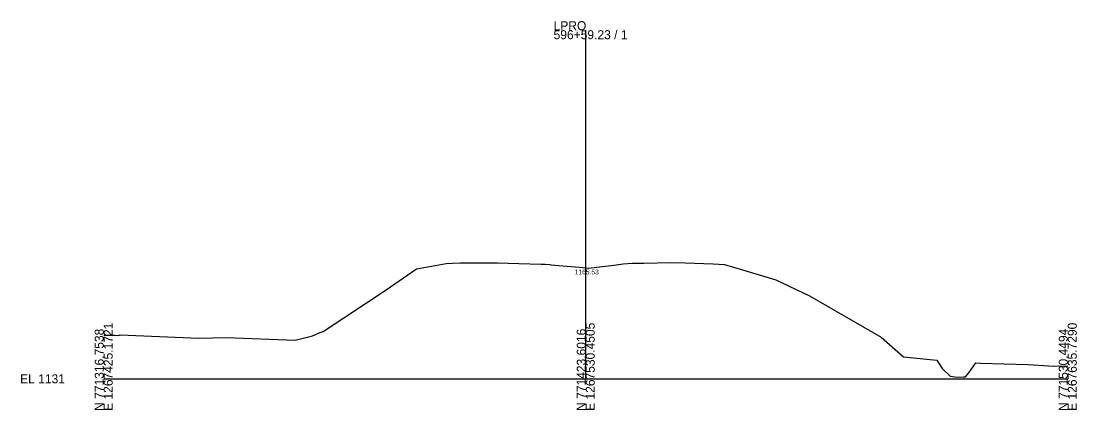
# Model space of a CAD drawing. Extents: x -3833 to 1267678, y -522 to 773248.
# Drawn here: x 4274.3 to 4602.8, y -9.7 to 111.5 of the extents above; entities that cross this region are included whole.
import ezdxf

# ---------------------------------------------------------------- set-up
doc = ezdxf.new("R2010")
doc.units = 0
for name, color, linetype in [('Exist Cross Section Cell', 7, 'Continuous'), ('Exist XS Center Line Elevation Label', 7, 'Continuous'), ('Exist XS Ground Line', 7, 'Continuous')]:
    doc.layers.add(name, color=color, linetype=linetype)

msp = doc.modelspace()

# ---------------------------------------------------------------- linework, layer by layer
at = {"layer": 'Exist Cross Section Cell'}
for p, q in [((4450, 0), (4450, 108.61)), ((4300, 0), (4450, 0)), ((4450, 0), (4600, 0))]:
    msp.add_line(p, q, dxfattribs=at)
at = {"layer": 'Exist XS Ground Line'}
msp.add_lwpolyline([(4300, 13.57), (4303.41, 13.58), (4304.74, 13.44), (4305.17, 13.74), (4329.66, 12.63), (4333.92, 12.74), (4338.12, 12.86), (4359.56, 12.01), (4364.96, 13.42), (4367.41, 14.46), (4368.35, 14.77), (4387.9, 27.75), (4397.33, 34.31), (4403.17, 35.33), (4406.53, 35.97), (4408.51, 36.04), (4410.92, 36.14), (4416.32, 36.14), (4422.5, 36.13), (4429.15, 35.94), (4436.09, 35.75), (4437.42, 35.67), (4438.81, 35.6), (4439.19, 35.5), (4448, 34.73), (4450, 34.53), (4450.85, 34.45), (4458.71, 35.45), (4460.88, 35.7), (4461.7, 35.87), (4464.48, 35.99), (4465.41, 36.03), (4468.12, 36.07), (4476.52, 36.2), (4480.93, 36.1), (4489.64, 35.87), (4491.45, 35.74), (4493.21, 35.62), (4498.74, 33.95), (4509.11, 30.83), (4519.64, 25.84), (4541.9, 13.01), (4548.89, 6.87), (4552.02, 6.57), (4559.22, 5.85), (4560.95, 3.23), (4563.36, 0.84), (4564.87, 0.62), (4565.69, 0.53), (4567.59, 0.57), (4568.17, 0.57), (4569.22, 1.89), (4571.35, 4.94), (4572.8, 4.84), (4587.56, 4.48), (4595.71, 3.96), (4597.72, 4.03), (4600, 3.97)], dxfattribs=at)

# ---------------------------------------------------------------- texts
at = {"layer": 'Exist Cross Section Cell'}
for s, p in [('596+59.23 / 1', (4440, 105.81)), ('LPRO', (4440, 108.61)), ('EL 1131', (4274, -1.4))]:
    msp.add_text(s, height=2.8, dxfattribs=at).set_placement(p)
for s, p in [('E 1267425.1721', (4302.8, -10)), ('E 1267530.4505', (4452.8, -10)), ('E 1267635.7290', (4602.8, -10)), ('N 771316.7538', (4300, -10)), ('N 771423.6016', (4450, -10)), ('N 771530.4494', (4600, -10))]:
    msp.add_text(s, height=2.8, rotation=90, dxfattribs=at).set_placement(p)
at = {"layer": 'Exist XS Center Line Elevation Label'}
msp.add_text('1165.53', height=1.5, dxfattribs=at).set_placement((4446.58, 32.53))

doc.saveas('drawing.dxf')
